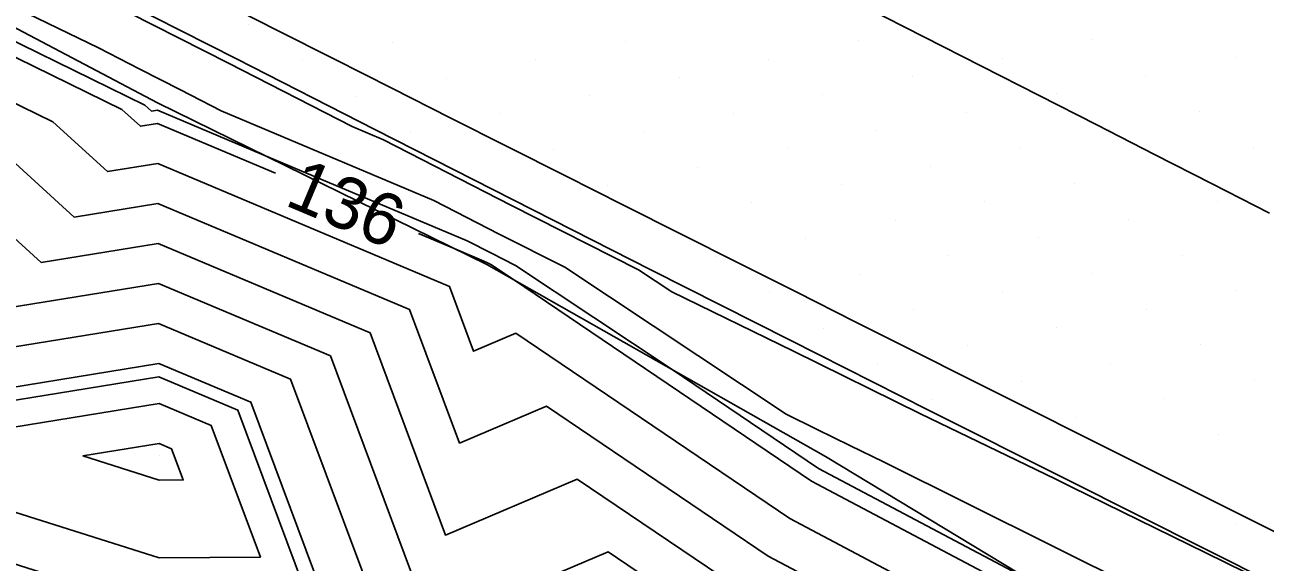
# Model space of a CAD drawing. Extents: x 2354170 to 2357230, y 866100 to 868290.
# Drawn here: x 2354344.76 to 2354392.71, y 867845.92 to 867866.67 of the extents above; entities that cross this region are included whole.
import ezdxf

# ---------------------------------------------------------------- set-up
doc = ezdxf.new("R2010")
doc.units = 0
for name, color, linetype in [('Default', 7, 'Continuous'), ('DTM Contours Major', 7, 'Continuous'), ('DTM Contours Minor', 7, 'Continuous'), ('Exist DTM Breakline', 7, 'Continuous'), ('Exist DTM QL2 LIDAR Elevation Point', 7, 'Continuous'), ('Exist DTM Scan Elevation Point', 7, 'Continuous'), ('Exist Roads EOP', 7, 'Continuous'), ('PH Exist DTM Breakline', 7, 'Continuous')]:
    doc.layers.add(name, color=color, linetype=linetype)

msp = doc.modelspace()

# ---------------------------------------------------------------- linework, layer by layer
at = {"layer": 'Default'}
for points in [[(2354270.244, 867884.395), (2354272.551, 867889.065), (2354274.786, 867893.635), (2354276.314, 867896.619), (2354278.125, 867896.544), (2354280.737, 867895.268), (2354301.707, 867886.643), (2354302.659, 867886.516), (2354304.538, 867885.548), (2354305.076, 867885.292), (2354329.261, 867872.853), (2354330.58, 867871.901), (2354331.555, 867871.715), (2354348.515, 867863.402), (2354349.232, 867862.751), (2354349.892, 867862.858), (2354354.451, 867860.939)], [(2354265.28, 867873.842), (2354269.121, 867881.618), (2354272.841, 867889.225), (2354275.386, 867894.192), (2354278.401, 867894.068), (2354282.749, 867891.944), (2354299.146, 867885.199), (2354302.374, 867884.77), (2354304.054, 867883.905), (2354305.784, 867883.079), (2354326.465, 867872.443), (2354329.261, 867870.424), (2354331.325, 867870.031), (2354345.844, 867862.915), (2354347.955, 867860.997), (2354349.901, 867861.314), (2354361.174, 867856.568), (2354362.109, 867854.064), (2354363.742, 867854.757), (2354374.333, 867847.602), (2354386.565, 867841.134), (2354387.646, 867838.696), (2354389.991, 867833.062), (2354392.884, 867835.2)], [(2354260.316, 867863.289), (2354265.69, 867874.17), (2354270.896, 867884.815), (2354274.457, 867891.766), (2354278.676, 867891.591), (2354284.76, 867888.619), (2354296.585, 867883.755), (2354302.088, 867883.023), (2354303.569, 867882.261), (2354306.492, 867880.867), (2354323.669, 867872.033), (2354327.941, 867868.948), (2354331.096, 867868.347), (2354343.172, 867862.428), (2354346.678, 867859.243), (2354349.909, 867859.769), (2354359.64, 867855.672), (2354361.567, 867850.515), (2354364.93, 867851.943), (2354373.499, 867846.155), (2354383.395, 867840.921), (2354385.471, 867836.24), (2354389.975, 867825.419), (2354395.531, 867829.524)], [(2354309.877, 867884.787), (2354330.849, 867873.915), (2354331.305, 867873.681), (2354331.741, 867873.47), (2354332.195, 867873.244), (2354332.649, 867873.014), (2354347.612, 867865.779), (2354349.215, 867864.952), (2354350.788, 867864.153), (2354352.35, 867863.352), (2354360.569, 867859.885), (2354363.099, 867858.589), (2354365.633, 867857.309), (2354374.193, 867851.627), (2354375.396, 867851.039), (2354376.654, 867850.422), (2354377.985, 867849.78), (2354387.732, 867844.922), (2354390.202, 867843.712), (2354392.727, 867842.47)], [(2354319.207, 867882.048), (2354322.277, 867880.457), (2354327.031, 867878.021), (2354331.564, 867875.818), (2354336.296, 867873.469), (2354341.02, 867871.076), (2354342.932, 867870.152), (2354347.83, 867867.625), (2354352.639, 867865.184), (2354357.414, 867862.736), (2354358.625, 867862.225), (2354363.552, 867859.702), (2354368.484, 867857.21), (2354369.768, 867856.358), (2354374.471, 867854.063), (2354379.388, 867851.647), (2354384.588, 867849.14), (2354385.24, 867848.814), (2354390.415, 867846.28), (2354395.703, 867843.68)], [(2354304.697, 867874.224), (2354309.324, 867872.017), (2354312.486, 867870.391), (2354322.663, 867863.042), (2354330.18, 867861.611), (2354332.486, 867860.48), (2354341.57, 867852.228), (2354349.944, 867853.59), (2354353.507, 867852.09), (2354356.854, 867843.13), (2354349.964, 867843.076), (2354345.495, 867844.489), (2354343.376, 867840.02), (2354339.964, 867837.479), (2354333.094, 867830.02), (2354332.21, 867826.695)], [(2354318.078, 867871.212), (2354325.302, 867865.995), (2354330.638, 867864.979), (2354337.829, 867861.454), (2354344.124, 867855.735), (2354349.927, 867856.679), (2354356.574, 867853.881), (2354360.483, 867843.417), (2354367.306, 867846.315), (2354371.83, 867843.259)], [(2354315.282, 867870.802), (2354323.983, 867864.518), (2354330.409, 867863.295), (2354335.157, 867860.967), (2354342.847, 867853.982), (2354349.935, 867855.135), (2354355.04, 867852.986), (2354359.836, 867840.148), (2354349.964, 867840.07), (2354349.891, 867840.093), (2354349.856, 867840.02), (2354339.964, 867832.653), (2354337.539, 867830.02), (2354336.66, 867826.717), (2354333.74, 867820.02), (2354335.969, 867816.025), (2354336.28, 867810.02)], [(2354333.132, 867865.553), (2354340.501, 867861.941), (2354345.401, 867857.489), (2354349.918, 867858.224), (2354358.107, 867854.777), (2354361.025, 867846.966), (2354366.118, 867849.129), (2354372.664, 867844.707), (2354380.225, 867840.709), (2354383.295, 867833.783), (2354388.355, 867821.629), (2354383.476, 867820.02), (2354379.964, 867818.022), (2354374.946, 867815.002), (2354378.263, 867819.532)], [(2354349.964, 867846.082), (2354341.1, 867848.884), (2354339.964, 867846.489), (2354338.041, 867850.021), (2354331.741, 867858.243), (2354340.294, 867850.474), (2354349.952, 867852.045), (2354351.973, 867851.194), (2354353.872, 867846.112), (2354349.964, 867846.082)], [(2354359.981, 867858.611), (2354361.364, 867858.029), (2354362.512, 867857.545), (2354362.647, 867857.476), (2354362.781, 867857.408), (2354363.655, 867856.828), (2354375.167, 867849.05), (2354389.735, 867841.347), (2354389.821, 867841.153), (2354390.007, 867840.706), (2354390.236, 867840.875), (2354392.569, 867839.953), (2354410.602, 867831.536)], [(2354347.012, 867850.021), (2354349.961, 867850.5), (2354350.44, 867850.299), (2354350.89, 867849.095), (2354349.964, 867849.087), (2354347.012, 867850.021)]]:
    msp.add_lwpolyline(points, dxfattribs=at)
at = {"layer": 'DTM Contours Major'}
msp.add_lwpolyline([(2354333.132, 867865.553), (2354340.501, 867861.941), (2354345.401, 867857.489), (2354349.918, 867858.224), (2354358.107, 867854.777), (2354361.025, 867846.966), (2354366.118, 867849.129), (2354372.664, 867844.707), (2354380.225, 867840.709), (2354383.295, 867833.783), (2354388.355, 867821.629), (2354383.476, 867820.02), (2354379.964, 867818.022), (2354374.946, 867815.002), (2354378.263, 867819.532)], dxfattribs=at)
at = {"layer": 'DTM Contours Minor'}
for points in [[(2354304.84, 867886.029), (2354330.193, 867872.99), (2354331.02, 867872.393), (2354331.631, 867872.276), (2354349.406, 867863.564), (2354349.658, 867863.336), (2354349.889, 867863.373), (2354353.918, 867861.677), (2354361.864, 867858.325), (2354362.798, 867857.847), (2354363.732, 867857.375), (2354369.78, 867853.36), (2354375.445, 867849.533), (2354383.812, 867845.108), (2354389.393, 867842.327), (2354390.061, 867842), (2354390.743, 867841.664), (2354391.434, 867841.322), (2354409.041, 867833.104)], [(2354270.433, 867881.25), (2354279.87, 867880.86), (2354281.587, 867880.021), (2354284.985, 867875.043), (2354289.963, 867873.607), (2354293.558, 867876.426), (2354300.851, 867875.456), (2354301.47, 867875.137), (2354309.56, 867871.28), (2354311.554, 867870.254), (2354322.223, 867862.55), (2354330.103, 867861.049), (2354331.595, 867860.318), (2354341.145, 867851.643), (2354349.947, 867853.075), (2354352.996, 867851.791), (2354355.86, 867844.124), (2354349.964, 867844.078), (2354344.03, 867845.954), (2354341.706, 867841.052)]]:
    msp.add_lwpolyline(points, dxfattribs=at)
at = {"layer": 'Exist DTM Breakline'}
for points in [[(2354343.829, 867884.276), (2354346.062, 867883.153), (2354348.295, 867882.029), (2354350.528, 867880.904), (2354352.76, 867879.778), (2354354.992, 867878.651), (2354357.223, 867877.524), (2354359.454, 867876.396), (2354361.685, 867875.266), (2354363.915, 867874.136), (2354366.144, 867873.006), (2354368.374, 867871.874), (2354370.602, 867870.742), (2354372.831, 867869.608), (2354375.059, 867868.475), (2354377.287, 867867.34), (2354379.514, 867866.205), (2354381.742, 867865.07), (2354383.969, 867863.935), (2354386.197, 867862.8), (2354388.424, 867861.665), (2354390.652, 867860.531), (2354392.88, 867859.397)], [(2354394.72, 867846.264), (2354392.484, 867847.382), (2354390.248, 867848.5), (2354388.012, 867849.618), (2354385.777, 867850.737), (2354383.541, 867851.856), (2354381.306, 867852.976), (2354379.071, 867854.096), (2354376.836, 867855.217), (2354374.602, 867856.339), (2354372.368, 867857.461), (2354370.134, 867858.584), (2354367.901, 867859.707), (2354365.668, 867860.831), (2354363.436, 867861.956), (2354361.203, 867863.082), (2354358.972, 867864.209), (2354356.74, 867865.337), (2354354.51, 867866.465), (2354352.279, 867867.594), (2354350.049, 867868.724), (2354347.819, 867869.855), (2354345.59, 867870.986), (2354343.361, 867872.118)]]:
    msp.add_lwpolyline(points, dxfattribs=at)
at = {"layer": 'Exist DTM QL2 LIDAR Elevation Point'}
msp.add_line((2354349.964, 867850.021), (2354349.964, 867850.021), dxfattribs=at)
at = {"layer": 'Exist DTM Scan Elevation Point'}
for p, q in [((2354353.412, 867866.662), (2354353.412, 867866.662)), ((2354358.961, 867865.988), (2354358.961, 867865.988)), ((2354367.975, 867866.02), (2354367.975, 867866.02)), ((2354376.989, 867866.051), (2354376.989, 867866.051)), ((2354386.003, 867866.083), (2354386.003, 867866.083)), ((2354382.538, 867865.377), (2354382.538, 867865.377)), ((2354391.552, 867865.409), (2354391.552, 867865.409)), ((2354355.497, 867865.282), (2354355.497, 867865.282)), ((2354364.511, 867865.314), (2354364.511, 867865.314)), ((2354373.524, 867865.346), (2354373.524, 867865.346)), ((2354361.046, 867864.608), (2354361.046, 867864.608)), ((2354370.06, 867864.64), (2354370.06, 867864.64)), ((2354379.074, 867864.672), (2354379.074, 867864.672)), ((2354388.088, 867864.704), (2354388.088, 867864.704)), ((2354366.596, 867863.935), (2354366.596, 867863.935)), ((2354375.609, 867863.966), (2354375.609, 867863.966)), ((2354384.623, 867863.998), (2354384.623, 867863.998)), ((2354357.582, 867863.903), (2354357.582, 867863.903)), ((2354363.131, 867863.229), (2354363.131, 867863.229)), ((2354372.145, 867863.261), (2354372.145, 867863.261)), ((2354381.159, 867863.292), (2354381.159, 867863.292)), ((2354390.173, 867863.324), (2354390.173, 867863.324)), ((2354359.667, 867862.523), (2354359.667, 867862.523)), ((2354368.68, 867862.555), (2354368.68, 867862.555)), ((2354377.694, 867862.587), (2354377.694, 867862.587)), ((2354386.708, 867862.619), (2354386.708, 867862.619)), ((2354365.216, 867861.85), (2354365.216, 867861.85)), ((2354374.23, 867861.881), (2354374.23, 867861.881)), ((2354383.244, 867861.913), (2354383.244, 867861.913)), ((2354392.258, 867861.945), (2354392.258, 867861.945)), ((2354370.765, 867861.176), (2354370.765, 867861.176)), ((2354379.779, 867861.207), (2354379.779, 867861.207)), ((2354388.793, 867861.239), (2354388.793, 867861.239)), ((2354367.301, 867860.47), (2354367.301, 867860.47)), ((2354376.315, 867860.502), (2354376.315, 867860.502)), ((2354385.329, 867860.534), (2354385.329, 867860.534)), ((2354372.85, 867859.796), (2354372.85, 867859.796)), ((2354381.864, 867859.828), (2354381.864, 867859.828)), ((2354390.878, 867859.86), (2354390.878, 867859.86)), ((2354387.414, 867859.154), (2354387.414, 867859.154)), ((2354369.386, 867859.091), (2354369.386, 867859.091)), ((2354378.4, 867859.122), (2354378.4, 867859.122)), ((2354374.935, 867858.417), (2354374.935, 867858.417)), ((2354383.949, 867858.449), (2354383.949, 867858.449)), ((2354371.471, 867857.711), (2354371.471, 867857.711)), ((2354380.485, 867857.743), (2354380.485, 867857.743)), ((2354389.499, 867857.775), (2354389.499, 867857.775)), ((2354377.02, 867857.037), (2354377.02, 867857.037)), ((2354386.034, 867857.069), (2354386.034, 867857.069)), ((2354373.556, 867856.332), (2354373.556, 867856.332)), ((2354382.57, 867856.364), (2354382.57, 867856.364)), ((2354391.584, 867856.395), (2354391.584, 867856.395)), ((2354379.105, 867855.658), (2354379.105, 867855.658)), ((2354388.119, 867855.69), (2354388.119, 867855.69)), ((2354375.641, 867854.952), (2354375.641, 867854.952)), ((2354384.655, 867854.984), (2354384.655, 867854.984)), ((2354381.19, 867854.279), (2354381.19, 867854.279)), ((2354390.204, 867854.31), (2354390.204, 867854.31)), ((2354377.726, 867853.573), (2354377.726, 867853.573)), ((2354386.74, 867853.605), (2354386.74, 867853.605)), ((2354383.275, 867852.899), (2354383.275, 867852.899)), ((2354392.289, 867852.931), (2354392.289, 867852.931)), ((2354379.811, 867852.194), (2354379.811, 867852.194)), ((2354388.825, 867852.225), (2354388.825, 867852.225)), ((2354385.36, 867851.52), (2354385.36, 867851.52)), ((2354390.91, 867850.846), (2354390.91, 867850.846)), ((2354387.445, 867850.14), (2354387.445, 867850.14)), ((2354389.53, 867848.761), (2354389.53, 867848.761)), ((2354391.615, 867847.381), (2354391.615, 867847.381))]:
    msp.add_line(p, q, dxfattribs=at)
at = {"layer": 'Exist Roads EOP'}
msp.add_lwpolyline([(2354395.789, 867843.715), (2354390.425, 867846.403), (2354385.062, 867849.094), (2354379.7, 867851.787), (2354374.342, 867854.486), (2354368.987, 867857.193), (2354363.636, 867859.908), (2354358.289, 867862.63), (2354352.943, 867865.354), (2354347.596, 867868.076), (2354342.246, 867870.792), (2354336.893, 867873.501), (2354331.535, 867876.201), (2354326.172, 867878.893), (2354320.807, 867881.579), (2354315.44, 867884.26), (2354310.071, 867886.939), (2354304.702, 867889.618), (2354299.333, 867892.296), (2354293.965, 867894.977), (2354288.599, 867897.662), (2354283.238, 867900.355), (2354279.71, 867902.135)], dxfattribs=at)
at = {"layer": 'PH Exist DTM Breakline'}
msp.add_lwpolyline([(2354545.358, 867764.902), (2354538.946, 867765.645), (2354529.51, 867769.492), (2354503.724, 867783.387), (2354467.951, 867802.612), (2354437.211, 867816.015), (2354413.98, 867828.144), (2354390.008, 867841.365), (2354375.715, 867850), (2354362.621, 867857.413), (2354349.888, 867863.652), (2354331.759, 867873.22), (2354302.779, 867887.247), (2354277.711, 867900.27)], dxfattribs=at)

# ---------------------------------------------------------------- texts
at = {"layer": 'Default'}
msp.add_text('136', height=2, rotation=337.1702, dxfattribs=at).set_placement((2354354.759, 867859.725))

doc.saveas('drawing.dxf')
